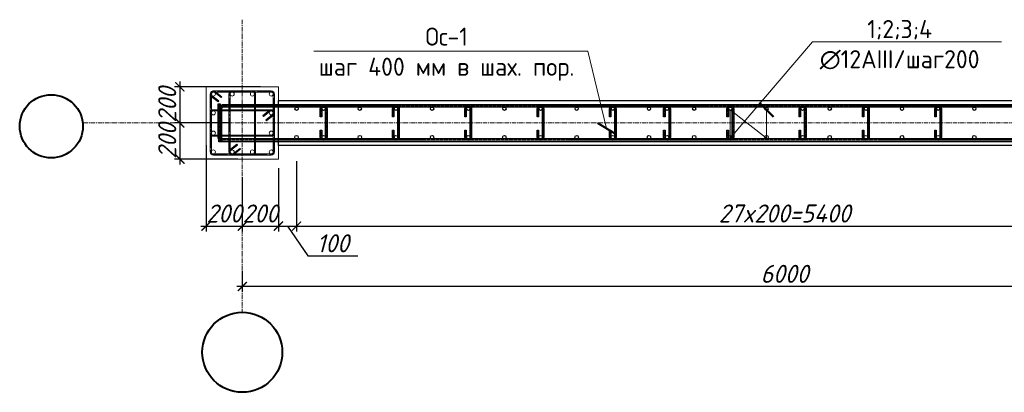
# Model space of a CAD drawing. Header units: millimetres. Extents: x -33345 to 4712671, y -3392 to 121473.
# Tile 1016 of 1056: x 4043576 to 4054471, y 65266 to 69388. Entities that reach past the tile are written whole.
import ezdxf
from ezdxf import colors
from ezdxf.entities.mleader import LeaderData, LeaderLine
from ezdxf.math import Vec2, Vec3

# ---------------------------------------------------------------- set-up
doc = ezdxf.new("R2010")
doc.units = ezdxf.units.MM
for name, pattern in [('AM_DIN_G_W050', [13.75, 9.75, -1.5, 1, -1.5]), ('ГОСТ 2.303 5', [24, 20, -1.5, 1, -1.5]), ('ГОСТ 2.303 6', [12, 8, -1.5, 1, -1.5]), ('осевая', [2, 1.25, -0.25, 0.25, -0.25])]:
    doc.linetypes.add(name, pattern=pattern)
for name, color, linetype, lineweight in [('w-line', 7, 'Continuous', 0), ('w-Армирования', 172, 'Continuous', 30), ('КЖ_ОСИ', 1, 'Continuous', 25), ('ос КЖ', 242, 'осевая', 15)]:
    doc.layers.add(name, color=color, linetype=linetype, lineweight=lineweight)
doc.styles.add('GOST-2.304_Type-B', font='GOST Common.ttf')
doc.styles.add('GOST-2.304_Type-B_italic', font='GOST Common Italic.ttf')
doc.dimstyles.new('A_100', dxfattribs={"dimtxt": 100, "dimasz": 50, "dimexe": 30, "dimexo": 50, "dimgap": 20, "dimtad": 1, "dimdec": 0, "dimtxsty": 'GOST-2.304_Type-B_italic', "dimblk": 'ARCHTICK', "dimcen": 0, "dimdle": 30, "dimclrd": 256, "dimclre": 256, "dimadec": 0, "dimazin": 0, "dimtfac": 1, "dimtdec": 0, "dimtmove": 0, "dimatfit": 3, "dimfxl": 1, "dimlwd": -1, "dimlwe": -1, "dimarcsym": 1})

# ---------------------------------------------------------------- blocks, each defined once
blk = doc.blocks.new('_ArchTick')
at = {"color": 0, "linetype": 'ByBlock', "const_width": 0.15}
blk.add_lwpolyline([(-0.5, -0.5), (0.5, 0.5)], dxfattribs=at)
blk = doc.blocks.new('*D749')
at = {"transparency": 16777216}
for p, q in [((3894844.5, 1525827.7), (3894844.5, 1525688.7)), ((3888844.5, 1525804.5), (3888844.5, 1525688.7)), ((3894874.5, 1525718.7), (3888814.5, 1525718.7))]:
    blk.add_line(p, q, dxfattribs=at)
at = {"layer": 'Defpoints', "color": 0, "lineweight": 0, "transparency": 16777216}
for p in [(3894844.5, 1525877.7), (3888844.5, 1525854.5), (3888844.5, 1525718.7)]:
    blk.add_point(p, dxfattribs=at)
at = {"transparency": 16777216, "xscale": 50, "yscale": 50, "zscale": 50, "rotation": 180}
blk.add_blockref('_ArchTick', (3888844.5, 1525718.7), dxfattribs=at)
at = {"transparency": 16777216, "xscale": 50, "yscale": 50, "zscale": 50}
blk.add_blockref('_ArchTick', (3894844.5, 1525718.7), dxfattribs=at)
at = {"color": 0, "transparency": 16777216, "insert": (3891844.5, 1525788.7), "char_height": 100, "attachment_point": 5, "style": 'GOST-2.304_Type-B_italic'}
blk.add_mtext('6000', dxfattribs=at)
blk = doc.blocks.new('sg')
at = {"layer": 'w-line', "color": 0, "ltscale": 100}
blk.add_lwpolyline([(-221433862, 49544442), (-221428862, 49544442), (-221428862, 49549442), (-221433862, 49549442)], close=True, dxfattribs=at)
at = {"layer": 'w-Армирования', "color": 0, "lineweight": 13, "ltscale": 100}
for points in [[(-221432986, 49548466), (-221433441, 49548827, -0.736456), (-221433362, 49549082), (-221429362, 49549082, -0.414214), (-221429222, 49548942), (-221429222, 49544942, -0.414214), (-221429362, 49544802), (-221433362, 49544802, -0.414214), (-221433502, 49544942), (-221433502, 49548942, -0.650993), (-221433268, 49549046), (-221432831, 49548700), (-221432782, 49548762), (-221433214, 49549105, 0.651037), (-221433582, 49548942), (-221433582, 49544942, 0.414214), (-221433362, 49544722), (-221429362, 49544722, 0.414214), (-221429142, 49544942), (-221429142, 49548942, 0.414214), (-221429362, 49549162), (-221433362, 49549162, 0.736455), (-221433487, 49548761), (-221433035, 49548403)], [(-221431684, 49545420), (-221432147, 49545053, 0.716172), (-221432062, 49544802), (-221430662, 49544802, 0.414214), (-221430522, 49544942), (-221430522, 49548942, 0.414214), (-221430662, 49549082), (-221432062, 49549082, 0.414214), (-221432202, 49548942), (-221432202, 49544942, 0.645115), (-221431970, 49544837), (-221431530, 49545186), (-221431480, 49545123), (-221431916, 49544778, -0.647456), (-221432282, 49544942), (-221432282, 49548942, -0.414214), (-221432062, 49549162), (-221430662, 49549162, -0.414214), (-221430442, 49548942), (-221430442, 49544942, -0.414214), (-221430662, 49544722), (-221432062, 49544722, -0.740274), (-221432185, 49545124), (-221431734, 49545482)], [(-221429895, 49547398), (-221429455, 49547747, -0.645139), (-221429222, 49547642), (-221429222, 49546242, -0.414214), (-221429362, 49546102), (-221433362, 49546102, -0.414214), (-221433502, 49546242), (-221433502, 49547642, -0.414214), (-221433362, 49547782), (-221429362, 49547782, -0.742415), (-221429285, 49547525), (-221429740, 49547164), (-221429691, 49547102), (-221429239, 49547459, 0.740274), (-221429362, 49547862), (-221433362, 49547862, 0.414214), (-221433582, 49547642), (-221433582, 49546242, 0.414214), (-221433362, 49546022), (-221429362, 49546022, 0.414214), (-221429142, 49546242), (-221429142, 49547642, 0.647459), (-221429508, 49547806), (-221429944, 49547461)]]:
    blk.add_lwpolyline(points, format="xyb", close=True, dxfattribs=at)
for centre in [(-221433362, 49548942), (-221432062, 49548942), (-221430662, 49548942), (-221429362, 49548942), (-221433362, 49547642), (-221429362, 49547642), (-221433362, 49546242), (-221429362, 49546242), (-221433362, 49544942), (-221432062, 49544942), (-221430662, 49544942), (-221429362, 49544942)]:
    blk.add_circle(centre, 140, dxfattribs=at)
at = {"layer": 'КЖ_ОСИ', "color": 0, "linetype": 'AM_DIN_G_W050', "lineweight": 13, "ltscale": 100}
for points in [[(-221432807, 49548731), (-221433250, 49549083, 0.627497), (-221433542, 49548942), (-221433542, 49544942, 0.414214), (-221433362, 49544762), (-221429362, 49544762, 0.414214), (-221429182, 49544942), (-221429182, 49548942, 0.414214), (-221429362, 49549122), (-221433362, 49549122, 0.701633), (-221433477, 49548804), (-221433011, 49548434)], [(-221431505, 49545154), (-221431949, 49544802, -0.630612), (-221432242, 49544942), (-221432242, 49548942, -0.414214), (-221432062, 49549122), (-221430662, 49549122, -0.414214), (-221430482, 49548942), (-221430482, 49544942, -0.414214), (-221430662, 49544762), (-221432062, 49544762, -0.630602), (-221432202, 49545055), (-221431709, 49545451)], [(-221429715, 49547133), (-221429222, 49547529, 0.630612), (-221429362, 49547822), (-221433362, 49547822, 0.414214), (-221433542, 49547642), (-221433542, 49546242, 0.414214), (-221433362, 49546062), (-221429362, 49546062, 0.414214), (-221429182, 49546242), (-221429182, 49547642, 0.630602), (-221429475, 49547782), (-221429919, 49547430)]]:
    blk.add_lwpolyline(points, format="xyb", dxfattribs=at)
blk = doc.blocks.new('*D750')
at = {"transparency": 16777216}
for p, q in [((3888644.5, 1526499.5), (3888644.5, 1526022.5)), ((3888844.5, 1526323.1), (3888844.5, 1526022.5)), ((3888614.5, 1526052.5), (3888874.5, 1526052.5))]:
    blk.add_line(p, q, dxfattribs=at)
at = {"layer": 'Defpoints', "color": 0, "lineweight": 0, "transparency": 16777216}
for p in [(3888644.5, 1526549.5), (3888844.5, 1526373.1), (3888844.5, 1526052.5)]:
    blk.add_point(p, dxfattribs=at)
at = {"transparency": 16777216, "xscale": 50, "yscale": 50, "zscale": 50, "rotation": 180}
blk.add_blockref('_ArchTick', (3888644.5, 1526052.5), dxfattribs=at)
at = {"transparency": 16777216, "xscale": 50, "yscale": 50, "zscale": 50}
blk.add_blockref('_ArchTick', (3888844.5, 1526052.5), dxfattribs=at)
at = {"color": 0, "transparency": 16777216, "insert": (3888744.5, 1526122.5), "char_height": 100, "attachment_point": 5, "style": 'GOST-2.304_Type-B_italic'}
blk.add_mtext('200', dxfattribs=at)
blk = doc.blocks.new('*D751')
at = {"transparency": 16777216}
for p, q in [((3889044.5, 1526373.1), (3889044.5, 1526022.5)), ((3888844.5, 1526323.1), (3888844.5, 1526022.5)), ((3888814.5, 1526052.5), (3889074.5, 1526052.5))]:
    blk.add_line(p, q, dxfattribs=at)
at = {"layer": 'Defpoints', "color": 0, "lineweight": 0, "transparency": 16777216}
for p in [(3889044.5, 1526423.1), (3888844.5, 1526373.1), (3889044.5, 1526052.5)]:
    blk.add_point(p, dxfattribs=at)
at = {"transparency": 16777216, "xscale": 50, "yscale": 50, "zscale": 50, "rotation": 180}
blk.add_blockref('_ArchTick', (3888844.5, 1526052.5), dxfattribs=at)
at = {"transparency": 16777216, "xscale": 50, "yscale": 50, "zscale": 50}
blk.add_blockref('_ArchTick', (3889044.5, 1526052.5), dxfattribs=at)
at = {"color": 0, "transparency": 16777216, "insert": (3888944.5, 1526122.5), "char_height": 100, "attachment_point": 5, "style": 'GOST-2.304_Type-B_italic'}
blk.add_mtext('200', dxfattribs=at)
blk = doc.blocks.new('*D752')
at = {"transparency": 16777216}
for p, q in [((3889044.5, 1526373.1), (3889044.5, 1526022.5)), ((3889144.7, 1526411), (3889144.7, 1526022.5)), ((3889014.5, 1526052.5), (3889174.7, 1526052.5)), ((3889094.6, 1526052.5), (3889206.5, 1525887.6)), ((3889206.5, 1525887.6), (3889484.6, 1525887.6))]:
    blk.add_line(p, q, dxfattribs=at)
at = {"layer": 'Defpoints', "color": 0, "lineweight": 0, "transparency": 16777216}
for p in [(3889044.5, 1526423.1), (3889144.7, 1526461), (3889144.7, 1526052.5)]:
    blk.add_point(p, dxfattribs=at)
at = {"transparency": 16777216, "xscale": 50, "yscale": 50, "zscale": 50, "rotation": 180}
blk.add_blockref('_ArchTick', (3889044.5, 1526052.5), dxfattribs=at)
at = {"transparency": 16777216, "xscale": 50, "yscale": 50, "zscale": 50}
blk.add_blockref('_ArchTick', (3889144.7, 1526052.5), dxfattribs=at)
at = {"color": 0, "transparency": 16777216, "insert": (3889345.5, 1525957.6), "char_height": 100, "attachment_point": 5, "style": 'GOST-2.304_Type-B_italic'}
blk.add_mtext('100', dxfattribs=at)
blk = doc.blocks.new('*D753')
at = {"transparency": 16777216}
for p, q in [((3889144.7, 1526411), (3889144.7, 1526022.5)), ((3894544.7, 1526414.7), (3894544.7, 1526022.5)), ((3889114.7, 1526052.5), (3894574.7, 1526052.5))]:
    blk.add_line(p, q, dxfattribs=at)
at = {"layer": 'Defpoints', "color": 0, "lineweight": 0, "transparency": 16777216}
for p in [(3889144.7, 1526461), (3894544.7, 1526464.7), (3894544.7, 1526052.5)]:
    blk.add_point(p, dxfattribs=at)
at = {"transparency": 16777216, "xscale": 50, "yscale": 50, "zscale": 50, "rotation": 180}
blk.add_blockref('_ArchTick', (3889144.7, 1526052.5), dxfattribs=at)
at = {"transparency": 16777216, "xscale": 50, "yscale": 50, "zscale": 50}
blk.add_blockref('_ArchTick', (3894544.7, 1526052.5), dxfattribs=at)
at = {"color": 0, "transparency": 16777216, "insert": (3891844.7, 1526122.5), "char_height": 100, "attachment_point": 5, "style": 'GOST-2.304_Type-B_italic'}
blk.add_mtext('27x200=5400', dxfattribs=at)
blk = doc.blocks.new('*D756')
at = {"transparency": 16777216}
for p, q in [((3888946, 1526823.1), (3888469.1, 1526823.1)), ((3888499.1, 1526853.1), (3888499.1, 1526593.1)), ((3888769.6, 1526623.1), (3888469.1, 1526623.1))]:
    blk.add_line(p, q, dxfattribs=at)
at = {"layer": 'Defpoints', "color": 0, "lineweight": 0, "transparency": 16777216}
for p in [(3888996, 1526823.1), (3888499.1, 1526623.1), (3888819.6, 1526623.1)]:
    blk.add_point(p, dxfattribs=at)
at = {"transparency": 16777216, "xscale": 50, "yscale": 50, "zscale": 50}
for p, rotation in [((3888499.1, 1526823.1), 90), ((3888499.1, 1526623.1), 270)]:
    blk.add_blockref('_ArchTick', p, dxfattribs=dict(at, rotation=rotation))
at = {"color": 0, "transparency": 16777216, "insert": (3888429.1, 1526723.1), "char_height": 100, "attachment_point": 5, "rotation": 90, "style": 'GOST-2.304_Type-B_italic'}
blk.add_mtext('200', dxfattribs=at)
blk = doc.blocks.new('*D757')
at = {"transparency": 16777216}
for p, q in [((3888499.1, 1526653.1), (3888499.1, 1526393.1)), ((3888769.6, 1526623.1), (3888469.1, 1526623.1)), ((3888819.6, 1526423.1), (3888469.1, 1526423.1))]:
    blk.add_line(p, q, dxfattribs=at)
at = {"layer": 'Defpoints', "color": 0, "lineweight": 0, "transparency": 16777216}
for p in [(3888819.6, 1526623.1), (3888499.1, 1526423.1), (3888869.6, 1526423.1)]:
    blk.add_point(p, dxfattribs=at)
at = {"transparency": 16777216, "xscale": 50, "yscale": 50, "zscale": 50}
for p, rotation in [((3888499.1, 1526623.1), 90), ((3888499.1, 1526423.1), 270)]:
    blk.add_blockref('_ArchTick', p, dxfattribs=dict(at, rotation=rotation))
at = {"color": 0, "transparency": 16777216, "insert": (3888429.1, 1526523.1), "char_height": 100, "attachment_point": 5, "rotation": 90, "style": 'GOST-2.304_Type-B_italic'}
blk.add_mtext('200', dxfattribs=at)
blk = doc.blocks.new('КНОЫ')
blk.add_lwpolyline([(3889044.5, 1526748.1), (3894644.5, 1526748.1), (3894644.5, 1526498.1), (3889044.5, 1526498.1)], close=True)
at = {"color": 0, "lineweight": 30, "ltscale": 12}
for points in [[(3888709.4, 1526728.1), (3888709.4, 1526546.3, 0.414214), (3888734.6, 1526521.1), (3894949.2, 1526521.1, 0.414214), (3894974.4, 1526546.3), (3894974.4, 1526728.1), (3894960.4, 1526728.1), (3894960.4, 1526546.3, -0.497915), (3894949.2, 1526535.1), (3888734.6, 1526535.1, -0.414214), (3888723.4, 1526546.3), (3888723.4, 1526728.1)], [(3888715.1, 1526518.1), (3888715.1, 1526699.9, -0.414214), (3888740.3, 1526725.1), (3894954.9, 1526725.1, -0.414214), (3894980.1, 1526699.9), (3894980.1, 1526518.1), (3894966.1, 1526518.1), (3894966.1, 1526699.9, 0.497915), (3894954.9, 1526711.1), (3888740.3, 1526711.1, 0.414214), (3888729.1, 1526699.9), (3888729.1, 1526518.1)], [(3889283.7, 1526584.1), (3889283.7, 1526544.7, 1), (3889305.3, 1526544.7), (3889305.3, 1526701.5, 1.000001), (3889283.7, 1526701.5), (3889283.7, 1526657), (3889275.7, 1526657), (3889275.7, 1526701.5, -1), (3889313.3, 1526701.5), (3889313.3, 1526544.7, -1), (3889275.7, 1526544.7), (3889275.7, 1526584.1)], [(3889683.7, 1526584.1), (3889683.7, 1526544.7, 1), (3889705.3, 1526544.7), (3889705.3, 1526701.5, 1.000001), (3889683.7, 1526701.5), (3889683.7, 1526657), (3889675.7, 1526657), (3889675.7, 1526701.5, -1), (3889713.3, 1526701.5), (3889713.3, 1526544.7, -1), (3889675.7, 1526544.7), (3889675.7, 1526584.1)], [(3890083.7, 1526584.1), (3890083.7, 1526544.7, 1), (3890105.3, 1526544.7), (3890105.3, 1526701.5, 1.000001), (3890083.7, 1526701.5), (3890083.7, 1526657), (3890075.7, 1526657), (3890075.7, 1526701.5, -1), (3890113.3, 1526701.5), (3890113.3, 1526544.7, -1), (3890075.7, 1526544.7), (3890075.7, 1526584.1)], [(3890483.7, 1526584.1), (3890483.7, 1526544.7, 1), (3890505.3, 1526544.7), (3890505.3, 1526701.5, 1.000001), (3890483.7, 1526701.5), (3890483.7, 1526657), (3890475.7, 1526657), (3890475.7, 1526701.5, -1), (3890513.3, 1526701.5), (3890513.3, 1526544.7, -1), (3890475.7, 1526544.7), (3890475.7, 1526584.1)], [(3890883.7, 1526584.1), (3890883.7, 1526544.7, 1), (3890905.3, 1526544.7), (3890905.3, 1526701.5, 1.000001), (3890883.7, 1526701.5), (3890883.7, 1526657), (3890875.7, 1526657), (3890875.7, 1526701.5, -1), (3890913.3, 1526701.5), (3890913.3, 1526544.7, -1), (3890875.7, 1526544.7), (3890875.7, 1526584.1)], [(3891183.7, 1526584.1), (3891183.7, 1526544.7, 1), (3891205.3, 1526544.7), (3891205.3, 1526701.5, 1.000001), (3891183.7, 1526701.5), (3891183.7, 1526657), (3891175.7, 1526657), (3891175.7, 1526701.5, -1), (3891213.3, 1526701.5), (3891213.3, 1526544.7, -1), (3891175.7, 1526544.7), (3891175.7, 1526584.1)], [(3891533.7, 1526584.1), (3891533.7, 1526544.7, 1), (3891555.3, 1526544.7), (3891555.3, 1526701.5, 1.000001), (3891533.7, 1526701.5), (3891533.7, 1526657), (3891525.7, 1526657), (3891525.7, 1526701.5, -1), (3891563.3, 1526701.5), (3891563.3, 1526544.7, -1), (3891525.7, 1526544.7), (3891525.7, 1526584.1)], [(3891933.7, 1526584.1), (3891933.7, 1526544.7, 1), (3891955.3, 1526544.7), (3891955.3, 1526701.5, 1.000001), (3891933.7, 1526701.5), (3891933.7, 1526657), (3891925.7, 1526657), (3891925.7, 1526701.5, -1), (3891963.3, 1526701.5), (3891963.3, 1526544.7, -1), (3891925.7, 1526544.7), (3891925.7, 1526584.1)], [(3892283.7, 1526584.1), (3892283.7, 1526544.7, 1), (3892305.3, 1526544.7), (3892305.3, 1526701.5, 1.000001), (3892283.7, 1526701.5), (3892283.7, 1526657), (3892275.7, 1526657), (3892275.7, 1526701.5, -1), (3892313.3, 1526701.5), (3892313.3, 1526544.7, -1), (3892275.7, 1526544.7), (3892275.7, 1526584.1)], [(3892683.7, 1526584.1), (3892683.7, 1526544.7, 1), (3892705.3, 1526544.7), (3892705.3, 1526701.5, 1.000001), (3892683.7, 1526701.5), (3892683.7, 1526657), (3892675.7, 1526657), (3892675.7, 1526701.5, -1), (3892713.3, 1526701.5), (3892713.3, 1526544.7, -1), (3892675.7, 1526544.7), (3892675.7, 1526584.1)]]:
    blk.add_lwpolyline(points, format="xyb", close=True, dxfattribs=at)
at = {"color": 0, "linetype": 'ГОСТ 2.303 5'}
for points in [[(3894967.4, 1526728.1), (3894967.4, 1526546.3, -0.414214), (3894949.2, 1526528.1), (3888734.6, 1526528.1, -0.414214), (3888716.4, 1526546.3), (3888716.4, 1526728.1)], [(3894973.1, 1526518.1), (3894973.1, 1526699.9, 0.414214), (3894954.9, 1526718.1), (3888740.3, 1526718.1, 0.414214), (3888722.1, 1526699.9), (3888722.1, 1526518.1)]]:
    blk.add_lwpolyline(points, format="xyb", dxfattribs=at)
at = {"color": 0, "linetype": 'ГОСТ 2.303 6'}
for points in [[(3889279.7, 1526584.1), (3889279.7, 1526544.7, 1), (3889309.3, 1526544.7), (3889309.3, 1526701.5, 1), (3889279.7, 1526701.5), (3889279.7, 1526657)], [(3889679.7, 1526584.1), (3889679.7, 1526544.7, 1), (3889709.3, 1526544.7), (3889709.3, 1526701.5, 1), (3889679.7, 1526701.5), (3889679.7, 1526657)], [(3890079.7, 1526584.1), (3890079.7, 1526544.7, 1), (3890109.3, 1526544.7), (3890109.3, 1526701.5, 1), (3890079.7, 1526701.5), (3890079.7, 1526657)], [(3890479.7, 1526584.1), (3890479.7, 1526544.7, 1), (3890509.3, 1526544.7), (3890509.3, 1526701.5, 1), (3890479.7, 1526701.5), (3890479.7, 1526657)], [(3890879.7, 1526584.1), (3890879.7, 1526544.7, 1), (3890909.3, 1526544.7), (3890909.3, 1526701.5, 1), (3890879.7, 1526701.5), (3890879.7, 1526657)], [(3891179.7, 1526584.1), (3891179.7, 1526544.7, 1), (3891209.3, 1526544.7), (3891209.3, 1526701.5, 1), (3891179.7, 1526701.5), (3891179.7, 1526657)], [(3891529.7, 1526584.1), (3891529.7, 1526544.7, 1), (3891559.3, 1526544.7), (3891559.3, 1526701.5, 1), (3891529.7, 1526701.5), (3891529.7, 1526657)], [(3891929.7, 1526584.1), (3891929.7, 1526544.7, 1), (3891959.3, 1526544.7), (3891959.3, 1526701.5, 1), (3891929.7, 1526701.5), (3891929.7, 1526657)], [(3892279.7, 1526584.1), (3892279.7, 1526544.7, 1), (3892309.3, 1526544.7), (3892309.3, 1526701.5, 1), (3892279.7, 1526701.5), (3892279.7, 1526657)], [(3892679.7, 1526584.1), (3892679.7, 1526544.7, 1), (3892709.3, 1526544.7), (3892709.3, 1526701.5, 1), (3892679.7, 1526701.5), (3892679.7, 1526657)]]:
    blk.add_lwpolyline(points, format="xyb", dxfattribs=at)
at = {"lineweight": 40}
for centre, radius in [((3887787.7, 1526604.8), 174.7), ((3888844.5, 1525354.9), 221.5)]:
    blk.add_circle(centre, radius, dxfattribs=at)
at = {"color": 0, "lineweight": 30, "ltscale": 4}
for centre, radius in [((3889144.5, 1526701.5), 9), ((3889294.5, 1526701.5), 9), ((3889494.5, 1526701.5), 9), ((3889694.5, 1526701.5), 9), ((3889894.5, 1526701.5), 9), ((3890094.5, 1526701.5), 9), ((3890294.5, 1526701.5), 9), ((3890494.5, 1526701.5), 9), ((3890694.5, 1526701.5), 9), ((3890894.5, 1526701.5), 9), ((3891094.5, 1526701.5), 9), ((3891194.5, 1526701.5), 9), ((3891344.5, 1526701.5), 9), ((3891544.5, 1526701.5), 9), ((3891744.5, 1526701.5), 9), ((3891944.5, 1526701.5), 9), ((3892094.5, 1526701.5), 9), ((3892294.5, 1526701.5), 9), ((3892494.5, 1526701.5), 9), ((3892694.5, 1526701.5), 9), ((3892894.5, 1526701.5), 9), ((3889144.5, 1526544.7), 9.6), ((3889294.5, 1526544.7), 9.6), ((3889494.5, 1526544.7), 9.6), ((3889694.5, 1526544.7), 9.6), ((3889894.5, 1526544.7), 9.6), ((3890094.5, 1526544.7), 9.6), ((3890294.5, 1526544.7), 9.6), ((3890494.5, 1526544.7), 9.6), ((3890694.5, 1526544.7), 9.6), ((3890894.5, 1526544.7), 9.6), ((3891094.5, 1526544.7), 9.6), ((3891194.5, 1526544.7), 9.6), ((3891344.5, 1526544.7), 9.6), ((3891544.5, 1526544.7), 9.6), ((3891744.5, 1526544.7), 9.6), ((3891944.5, 1526544.7), 9.6), ((3892094.5, 1526544.7), 9.6), ((3892294.5, 1526544.7), 9.6), ((3892494.5, 1526544.7), 9.6), ((3892694.5, 1526544.7), 9.6), ((3892894.5, 1526544.7), 9.6)]:
    blk.add_circle(centre, radius, dxfattribs=at)
at = {"layer": 'ос КЖ', "lineweight": 15, "ltscale": 20}
blk.add_line((3888844.5, 1527193.9), (3888844.5, 1525576.4), dxfattribs=at)
blk.add_lwpolyline([(3895420.4, 1526623.1), (3894720, 1526623.1), (3889110.2, 1526623.1), (3887962.4, 1526623.1)], dxfattribs=at)
at = {"lineweight": 13, "xscale": 0.07999999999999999, "yscale": 0.07999999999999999, "zscale": 0.07999999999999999}
blk.add_blockref('sg', (21603353.5, -2437132.3), dxfattribs=at)
for base, p1, p2, picture, middle in [((3888499.1, 1526623.1), (3888996, 1526823.1), (3888819.6, 1526623.1), '*D756', (3888499.1, 1526723.1)), ((3888499.1, 1526423.1), (3888819.6, 1526623.1), (3888869.6, 1526423.1), '*D757', (3888499.1, 1526523.1))]:
    dim = blk.add_linear_dim(base=base, p1=p1, p2=p2, angle=270, dimstyle='A_100', override={"dimtmove": 1})
    dim.commit()
    dim.dimension.update_dxf_attribs({"geometry": picture, "text_midpoint": middle, "dimtype": 128})
for base, p1, p2, picture, middle in [((3888844.5, 1526052.5), (3888644.5, 1526549.5), (3888844.5, 1526373.1), '*D750', (3888744.5, 1526052.5)), ((3889044.5, 1526052.5), (3888844.5, 1526373.1), (3889044.5, 1526423.1), '*D751', (3888944.5, 1526052.5)), ((3889144.7, 1526052.5), (3889044.5, 1526423.1), (3889144.7, 1526461), '*D752', (3889226.5, 1525887.6))]:
    dim = blk.add_linear_dim(base=base, p1=p1, p2=p2, dimstyle='A_100', override={"dimtmove": 1})
    dim.commit()
    dim.dimension.update_dxf_attribs({"geometry": picture, "text_midpoint": middle, "dimtype": 128})
dim = blk.add_linear_dim(base=(3894544.7, 1526052.5), p1=(3889144.7, 1526461), p2=(3894544.7, 1526464.7), text='27x200=<>', dimstyle='A_100')
dim.commit()
dim.dimension.update_dxf_attribs({"geometry": '*D753', "text_midpoint": (3891844.7, 1526122.5)})
dim = blk.add_linear_dim(base=(3888844.5, 1525718.7), p1=(3894844.5, 1525877.7), p2=(3888844.5, 1525854.5), angle=180, dimstyle='A_100')
dim.commit()
dim.dimension.update_dxf_attribs({"geometry": '*D749', "text_midpoint": (3891844.5, 1525788.7)})
ml = blk.add_multileader_mtext('Standard')
ml.set_content('1;2;3;4\\P\\pxqc;∅12AIII/шаг200', color=256, style='GOST-2.304_Type-B')
ml.set_leader_properties()
ml.set_arrow_properties(name='ARCHTICK')
ml.build(insert=Vec2(0, 0))
ml.multileader.update_dxf_attribs({"text_left_attachment_type": 6, "text_right_attachment_type": 6, "arrow_head_size": 80})
ctx = ml.context
ctx.base_point, ctx.char_height, ctx.arrow_head_size, ctx.plane_origin = Vec3(3892007.8, 1527072.7), 100, 80, Vec3(3892709.3, 1526885.8)
ctx.left_attachment, ctx.right_attachment, ctx.text_align_type = 6, 6, 1
notes = []
notes.append((ctx, [(1, (1, 1, 0), (3891999.8, 1527072.7), (1, 0), 8, [(3, [(3891744.5, 1526696.5), (3891744.5, 1526539.7), (3891544.5, 1526696.5), (3891544.5, 1526539.7)], 0, [])])]))
ctx.mtext.insert, ctx.mtext.rotation, ctx.mtext.alignment, ctx.mtext.flow_direction = Vec3(3892481.3, 1527192.7), 6.283185, 2, 5
ml = blk.add_multileader_mtext('Standard')
ml.set_content('Ос-1\\Pшаг 400 мм в шах. пор.', color=256, style='GOST-2.304_Type-B')
ml.set_leader_properties()
ml.set_arrow_properties(name='ARCHTICK')
ml.build(insert=Vec2(0, 0))
ml.multileader.update_dxf_attribs({"text_left_attachment_type": 6, "text_right_attachment_type": 6, "arrow_head_size": 80})
ctx = ml.context
ctx.base_point, ctx.char_height, ctx.arrow_head_size, ctx.plane_origin = Vec3(3888805.2, 1527020.9), 100, 80, Vec3(3892071.1, 1526815.7)
ctx.left_attachment, ctx.right_attachment, ctx.text_align_type = 6, 6, 1
notes.append((ctx, [(0, (1, 1, 0), (3890755.3, 1527020.9), (-1, 0), 8, [(0, [(3890859.3, 1526593)], 0, [])])]))
ctx.mtext.insert, ctx.mtext.rotation, ctx.mtext.alignment, ctx.mtext.flow_direction = Vec3(3889975, 1527150.9), 6.283185, 2, 5
for ctx, leaders in notes:
    for number, flags, end, landing, length, lines in leaders:
        leader = LeaderData()
        leader.index, (leader.has_last_leader_line, leader.has_dogleg_vector, leader.attachment_direction) = number, flags
        leader.last_leader_point, leader.dogleg_vector, leader.dogleg_length = Vec3(end), Vec3(landing), length
        for number, points, colour, breaks in lines:
            line = LeaderLine()
            line.index, line.vertices, line.color, line.breaks = number, Vec3.list(points), colors.encode_raw_color(colour), breaks
            leader.lines.append(line)
        ctx.leaders.append(leader)

msp = doc.modelspace()

# ---------------------------------------------------------------- block references
at = {"color": 177, "lineweight": 0, "true_color": 0x293189, "xscale": 2, "yscale": 2, "zscale": 2}
msp.add_blockref('КНОЫ', (-3731649.709, -2985001.153), dxfattribs=at)

doc.saveas('drawing.dxf')
